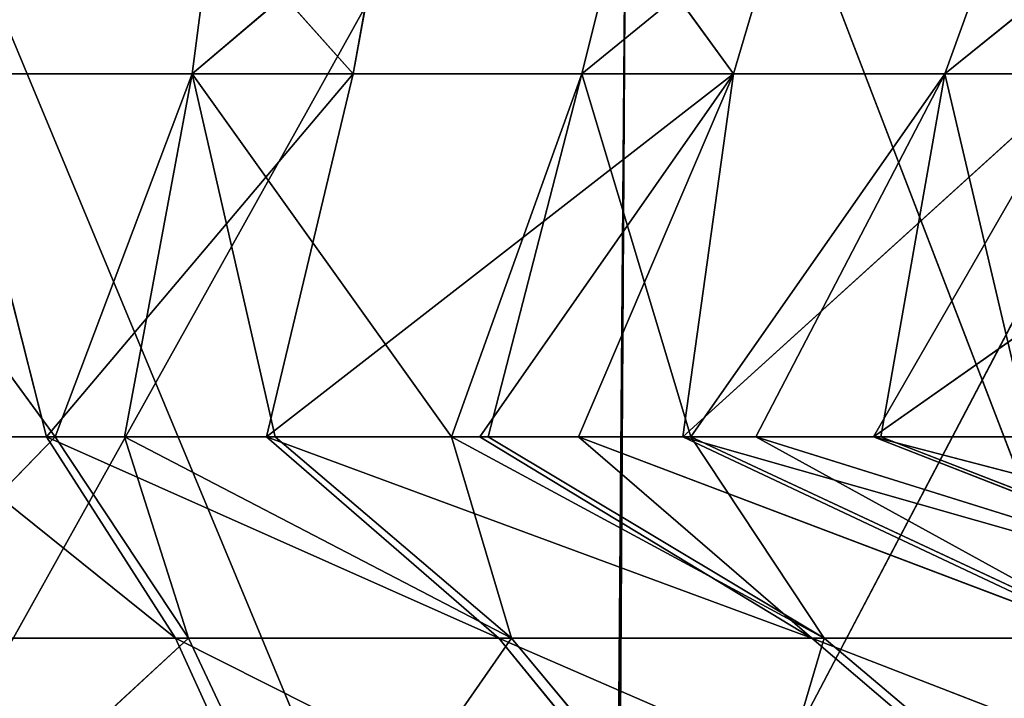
# Model space of a CAD drawing. Extents: x 382 to 531, y 0 to 277.
# Tile 367 of 656: x 457.47 to 460.36, y 64.78 to 66.78. Entities that reach past the tile are written whole.
import ezdxf

# ---------------------------------------------------------------- set-up
doc = ezdxf.new("R2010")
doc.units = 0
doc.header["$LTSCALE"] = 25.4
doc.layers.get('0').update_dxf_attribs({"color": 13, "linetype": 'CONTINUOUS'})

# ---------------------------------------------------------------- blocks, each defined once
blk = doc.blocks.new('NEWPORT-I-KINKIET-8157_STL')
at = {"color": 7}
for p, q in [((-39.0502, 90.0134, 214.5863), (-41.5382, 91.6467, 208.6046)), ((-39.0502, 90.0134, 214.5863), (-41.5382, 91.6467, 208.6046)), ((-39.0502, 90.0134, 214.5863), (-39.014, 91.3909, 208.6069)), ((-39.0502, 90.0134, 214.5863), (-39.014, 91.3909, 208.6069)), ((-36.7324, 89.3096, 214.5502), (-39.014, 91.3909, 208.6069)), ((-36.7324, 89.3096, 214.5502), (-39.014, 91.3909, 208.6069)), ((-36.6625, 67.4618, 208.8267), (-39.0502, 66.4082, 213.3738)), ((-36.6625, 67.4618, 208.8267), (-39.0502, 66.4082, 213.3738)), ((-41.5382, 66.1632, 213.3613), (-39.014, 66.7279, 208.8334)), ((-41.5382, 66.1632, 213.3613), (-39.014, 66.7279, 208.8334)), ((-39.014, 66.7279, 208.8334), (-39.0502, 66.4082, 213.3738)), ((-39.014, 66.7279, 208.8334), (-39.0502, 66.4082, 213.3738))]:
    blk.add_line(p, q, dxfattribs=at)
at = {"color": 250}
for p, q in [((-39.9756, -14.7275, 212.8961), (-40.3467, -17.2548, 212.0813)), ((-39.9756, -14.7275, 212.8961), (-40.3467, -17.2548, 212.0813)), ((-38.7281, -14.987, 212.8961), (-40.3467, -17.2548, 212.0813)), ((-38.7281, -14.987, 212.8961), (-40.3467, -17.2548, 212.0813)), ((-38.7281, -14.987, 212.8961), (-39.3955, -17.4526, 212.0813)), ((-38.7281, -14.987, 212.8961), (-39.3955, -17.4526, 212.0813)), ((-37.52, -15.3922, 212.8961), (-39.3955, -17.4526, 212.0813)), ((-37.52, -15.3922, 212.8961), (-39.3955, -17.4526, 212.0813)), ((-37.52, -15.3922, 212.8961), (-38.4743, -17.7616, 212.0813)), ((-37.52, -15.3922, 212.8961), (-38.4743, -17.7616, 212.0813)), ((-36.3683, -15.9375, 212.8961), (-38.4743, -17.7616, 212.0813)), ((-36.3683, -15.9375, 212.8961), (-38.4743, -17.7616, 212.0813)), ((-41.3147, -17.1708, 212.0813), (-40.3467, -17.2548, 212.0813)), ((-41.3147, -17.1708, 212.0813), (-40.3467, -17.2548, 212.0813)), ((-41.0846, -19.8108, 211.4886), (-40.3467, -17.2548, 212.0813)), ((-41.0846, -19.8108, 211.4886), (-40.3467, -17.2548, 212.0813)), ((-40.7266, -19.8419, 211.4886), (-40.3467, -17.2548, 212.0813)), ((-40.7266, -19.8419, 211.4886), (-40.3467, -17.2548, 212.0813)), ((-40.3467, -17.2548, 212.0813), (-39.3955, -17.4526, 212.0813)), ((-40.3467, -17.2548, 212.0813), (-39.3955, -17.4526, 212.0813)), ((-40.7266, -19.8419, 211.4886), (-39.3955, -17.4526, 212.0813)), ((-40.7266, -19.8419, 211.4886), (-39.3955, -17.4526, 212.0813)), ((-40.0787, -19.9767, 211.4886), (-39.3955, -17.4526, 212.0813)), ((-40.0787, -19.9767, 211.4886), (-39.3955, -17.4526, 212.0813)), ((-39.3955, -17.4526, 212.0813), (-38.4743, -17.7616, 212.0813)), ((-39.3955, -17.4526, 212.0813), (-38.4743, -17.7616, 212.0813)), ((-38.4743, -17.7616, 212.0813), (-40.0787, -19.9767, 211.4886)), ((-38.4743, -17.7616, 212.0813), (-40.0787, -19.9767, 211.4886)), ((-39.4513, -20.1871, 211.4886), (-38.4743, -17.7616, 212.0813)), ((-39.4513, -20.1871, 211.4886), (-38.4743, -17.7616, 212.0813)), ((-39.1607, -20.3247, 211.4886), (-38.4743, -17.7616, 212.0813)), ((-39.1607, -20.3247, 211.4886), (-38.4743, -17.7616, 212.0813)), ((-38.4743, -17.7616, 212.0813), (-37.5961, -18.1774, 212.0813)), ((-38.4743, -17.7616, 212.0813), (-37.5961, -18.1774, 212.0813)), ((-39.8234, -18.9472, 210.4202), (-40.9276, -17.8878, 209.1841)), ((-39.8234, -18.9472, 210.4202), (-40.9276, -17.8878, 209.1841)), ((-39.6017, -18.117, 209.1841), (-39.8234, -18.9472, 210.4202)), ((-39.6017, -18.117, 209.1841), (-39.8234, -18.9472, 210.4202)), ((-38.7044, -19.3565, 210.4202), (-39.6017, -18.117, 209.1841)), ((-38.7044, -19.3565, 210.4202), (-39.6017, -18.117, 209.1841)), ((-39.1607, -20.3247, 211.4886), (-37.5961, -18.1774, 212.0813)), ((-39.1607, -20.3247, 211.4886), (-37.5961, -18.1774, 212.0813)), ((-38.8531, -20.4703, 211.4886), (-37.5961, -18.1774, 212.0813)), ((-38.8531, -20.4703, 211.4886), (-37.5961, -18.1774, 212.0813)), ((-38.7044, -19.3565, 210.4202), (-38.338, -18.5794, 209.1841)), ((-38.7044, -19.3565, 210.4202), (-38.338, -18.5794, 209.1841)), ((-38.8531, -20.4703, 211.4886), (-36.7733, -18.6941, 212.0813)), ((-38.8531, -20.4703, 211.4886), (-36.7733, -18.6941, 212.0813)), ((-38.2926, -20.8223, 211.4886), (-36.7733, -18.6941, 212.0813)), ((-38.2926, -20.8223, 211.4886), (-36.7733, -18.6941, 212.0813)), ((-40.7266, -19.8419, 211.4886), (-40.9975, -18.7442, 210.4202)), ((-40.7266, -19.8419, 211.4886), (-40.9975, -18.7442, 210.4202)), ((-39.8234, -18.9472, 210.4202), (-40.9975, -18.7442, 210.4202)), ((-39.8234, -18.9472, 210.4202), (-40.9975, -18.7442, 210.4202)), ((-39.8234, -18.9472, 210.4202), (-40.7266, -19.8419, 211.4886)), ((-39.8234, -18.9472, 210.4202), (-40.7266, -19.8419, 211.4886)), ((-40.0787, -19.9767, 211.4886), (-39.8234, -18.9472, 210.4202)), ((-40.0787, -19.9767, 211.4886), (-39.8234, -18.9472, 210.4202)), ((-39.8234, -18.9472, 210.4202), (-38.7044, -19.3565, 210.4202)), ((-39.8234, -18.9472, 210.4202), (-38.7044, -19.3565, 210.4202)), ((-38.2926, -20.8223, 211.4886), (-36.0174, -19.3045, 212.0813)), ((-38.2926, -20.8223, 211.4886), (-36.0174, -19.3045, 212.0813)), ((-40.0787, -19.9767, 211.4886), (-38.7044, -19.3565, 210.4202)), ((-40.0787, -19.9767, 211.4886), (-38.7044, -19.3565, 210.4202)), ((-39.4513, -20.1871, 211.4886), (-38.7044, -19.3565, 210.4202)), ((-39.4513, -20.1871, 211.4886), (-38.7044, -19.3565, 210.4202)), ((-38.7044, -19.3565, 210.4202), (-39.1607, -20.3247, 211.4886)), ((-38.7044, -19.3565, 210.4202), (-39.1607, -20.3247, 211.4886)), ((-38.8531, -20.4703, 211.4886), (-38.7044, -19.3565, 210.4202)), ((-38.8531, -20.4703, 211.4886), (-38.7044, -19.3565, 210.4202)), ((-38.7044, -19.3565, 210.4202), (-37.6764, -19.9591, 210.4202)), ((-38.7044, -19.3565, 210.4202), (-37.6764, -19.9591, 210.4202)), ((-40.7266, -19.8419, 211.4886), (-41.0846, -19.8108, 211.4886)), ((-40.7266, -19.8419, 211.4886), (-41.0846, -19.8108, 211.4886)), ((-40.0787, -19.9767, 211.4886), (-40.7266, -19.8419, 211.4886)), ((-40.0787, -19.9767, 211.4886), (-40.7266, -19.8419, 211.4886)), ((-38.8531, -20.4703, 211.4886), (-37.6764, -19.9591, 210.4202)), ((-38.8531, -20.4703, 211.4886), (-37.6764, -19.9591, 210.4202)), ((-38.2926, -20.8223, 211.4886), (-37.6764, -19.9591, 210.4202)), ((-38.2926, -20.8223, 211.4886), (-37.6764, -19.9591, 210.4202)), ((-39.4513, -20.1871, 211.4886), (-40.0787, -19.9767, 211.4886)), ((-39.4513, -20.1871, 211.4886), (-40.0787, -19.9767, 211.4886)), ((-39.1607, -20.3247, 211.4886), (-39.4513, -20.1871, 211.4886)), ((-39.1607, -20.3247, 211.4886), (-39.4513, -20.1871, 211.4886)), ((-38.8531, -20.4703, 211.4886), (-39.1607, -20.3247, 211.4886)), ((-38.8531, -20.4703, 211.4886), (-39.1607, -20.3247, 211.4886)), ((-38.2926, -20.8223, 211.4886), (-38.8531, -20.4703, 211.4886)), ((-38.2926, -20.8223, 211.4886), (-38.8531, -20.4703, 211.4886)), ((-38.2926, -20.8223, 211.4886), (-36.7727, -20.7356, 210.4202)), ((-38.2926, -20.8223, 211.4886), (-36.7727, -20.7356, 210.4202)), ((-37.7777, -21.238, 211.4886), (-38.2926, -20.8223, 211.4886)), ((-37.7777, -21.238, 211.4886), (-38.2926, -20.8223, 211.4886)), ((-38.271, -29.8989, 211.4886), (-37.8313, -29.5404, 211.4886)), ((-38.271, -29.8989, 211.4886), (-37.8313, -29.5404, 211.4886)), ((-37.8313, -29.5404, 211.4886), (-38.082, -31.0453, 210.4202)), ((-37.8313, -29.5404, 211.4886), (-38.082, -31.0453, 210.4202)), ((-38.6382, -30.132, 211.4886), (-38.271, -29.8989, 211.4886)), ((-38.6382, -30.132, 211.4886), (-38.271, -29.8989, 211.4886)), ((-38.271, -29.8989, 211.4886), (-36.7415, -32.0198, 212.0813)), ((-38.271, -29.8989, 211.4886), (-36.7415, -32.0198, 212.0813)), ((-38.271, -29.8989, 211.4886), (-38.082, -31.0453, 210.4202)), ((-38.271, -29.8989, 211.4886), (-38.082, -31.0453, 210.4202)), ((-38.8297, -30.2535, 211.4886), (-38.6382, -30.132, 211.4886)), ((-38.8297, -30.2535, 211.4886), (-38.6382, -30.132, 211.4886)), ((-38.6382, -30.132, 211.4886), (-37.5618, -32.5404, 212.0813)), ((-38.6382, -30.132, 211.4886), (-37.5618, -32.5404, 212.0813)), ((-38.6382, -30.132, 211.4886), (-36.7415, -32.0198, 212.0813)), ((-38.6382, -30.132, 211.4886), (-36.7415, -32.0198, 212.0813)), ((-38.082, -31.0453, 210.4202), (-38.6382, -30.132, 211.4886)), ((-38.082, -31.0453, 210.4202), (-38.6382, -30.132, 211.4886)), ((-39.4265, -30.5396, 211.4886), (-38.8297, -30.2535, 211.4886)), ((-39.4265, -30.5396, 211.4886), (-38.8297, -30.2535, 211.4886)), ((-39.1512, -31.5712, 210.4202), (-38.8297, -30.2535, 211.4886)), ((-39.1512, -31.5712, 210.4202), (-38.8297, -30.2535, 211.4886)), ((-38.8297, -30.2535, 211.4886), (-38.438, -32.9604, 212.0813)), ((-38.8297, -30.2535, 211.4886), (-38.438, -32.9604, 212.0813)), ((-38.8297, -30.2535, 211.4886), (-37.5618, -32.5404, 212.0813)), ((-38.8297, -30.2535, 211.4886), (-37.5618, -32.5404, 212.0813)), ((-38.8297, -30.2535, 211.4886), (-38.082, -31.0453, 210.4202)), ((-38.8297, -30.2535, 211.4886), (-38.082, -31.0453, 210.4202)), ((-37.1239, -30.3369, 210.4202), (-38.082, -31.0453, 210.4202)), ((-37.1239, -30.3369, 210.4202), (-38.082, -31.0453, 210.4202)), ((-39.5339, -30.5761, 211.4886), (-39.4265, -30.5396, 211.4886)), ((-39.5339, -30.5761, 211.4886), (-39.4265, -30.5396, 211.4886)), ((-39.4265, -30.5396, 211.4886), (-38.438, -32.9604, 212.0813)), ((-39.4265, -30.5396, 211.4886), (-38.438, -32.9604, 212.0813)), ((-39.4265, -30.5396, 211.4886), (-39.1512, -31.5712, 210.4202)), ((-39.4265, -30.5396, 211.4886), (-39.1512, -31.5712, 210.4202)), ((-39.5339, -30.5761, 211.4886), (-40.2971, -31.8977, 210.4202)), ((-39.5339, -30.5761, 211.4886), (-40.2971, -31.8977, 210.4202)), ((-40.053, -30.753, 211.4886), (-39.5339, -30.5761, 211.4886)), ((-40.053, -30.753, 211.4886), (-39.5339, -30.5761, 211.4886)), ((-39.5339, -30.5761, 211.4886), (-39.3577, -33.2738, 212.0813)), ((-39.5339, -30.5761, 211.4886), (-39.3577, -33.2738, 212.0813)), ((-39.5339, -30.5761, 211.4886), (-38.438, -32.9604, 212.0813)), ((-39.5339, -30.5761, 211.4886), (-38.438, -32.9604, 212.0813)), ((-39.5339, -30.5761, 211.4886), (-39.1512, -31.5712, 210.4202)), ((-39.5339, -30.5761, 211.4886), (-39.1512, -31.5712, 210.4202)), ((-40.4969, -30.8476, 211.4886), (-40.053, -30.753, 211.4886)), ((-40.4969, -30.8476, 211.4886), (-40.053, -30.753, 211.4886)), ((-40.053, -30.753, 211.4886), (-40.2971, -31.8977, 210.4202)), ((-40.053, -30.753, 211.4886), (-40.2971, -31.8977, 210.4202)), ((-40.053, -30.753, 211.4886), (-39.3577, -33.2738, 212.0813)), ((-40.053, -30.753, 211.4886), (-39.3577, -33.2738, 212.0813)), ((-40.7003, -30.8909, 211.4886), (-40.4969, -30.8476, 211.4886)), ((-40.7003, -30.8909, 211.4886), (-40.4969, -30.8476, 211.4886)), ((-40.4969, -30.8476, 211.4886), (-40.308, -33.4762, 212.0813)), ((-40.4969, -30.8476, 211.4886), (-40.308, -33.4762, 212.0813)), ((-40.4969, -30.8476, 211.4886), (-39.3577, -33.2738, 212.0813)), ((-40.4969, -30.8476, 211.4886), (-39.3577, -33.2738, 212.0813)), ((-40.2971, -31.8977, 210.4202), (-40.4969, -30.8476, 211.4886)), ((-40.2971, -31.8977, 210.4202), (-40.4969, -30.8476, 211.4886)), ((-41.4829, -32.0144, 210.4202), (-40.7003, -30.8909, 211.4886)), ((-41.4829, -32.0144, 210.4202), (-40.7003, -30.8909, 211.4886)), ((-41.3593, -30.9512, 211.4886), (-40.7003, -30.8909, 211.4886)), ((-41.3593, -30.9512, 211.4886), (-40.7003, -30.8909, 211.4886)), ((-40.7003, -30.8909, 211.4886), (-41.2756, -33.5648, 212.0813)), ((-40.7003, -30.8909, 211.4886), (-41.2756, -33.5648, 212.0813)), ((-40.7003, -30.8909, 211.4886), (-40.308, -33.4762, 212.0813)), ((-40.7003, -30.8909, 211.4886), (-40.308, -33.4762, 212.0813)), ((-40.7003, -30.8909, 211.4886), (-40.2971, -31.8977, 210.4202)), ((-40.7003, -30.8909, 211.4886), (-40.2971, -31.8977, 210.4202)), ((-38.082, -31.0453, 210.4202), (-36.5532, -30.9792, 209.1841)), ((-38.082, -31.0453, 210.4202), (-36.5532, -30.9792, 209.1841)), ((-39.1512, -31.5712, 210.4202), (-38.082, -31.0453, 210.4202)), ((-39.1512, -31.5712, 210.4202), (-38.082, -31.0453, 210.4202)), ((-38.082, -31.0453, 210.4202), (-37.6352, -31.7792, 209.1841)), ((-38.082, -31.0453, 210.4202), (-37.6352, -31.7792, 209.1841)), ((-39.1512, -31.5712, 210.4202), (-40.2971, -31.8977, 210.4202)), ((-39.1512, -31.5712, 210.4202), (-40.2971, -31.8977, 210.4202)), ((-38.8426, -32.373, 209.1841), (-39.1512, -31.5712, 210.4202)), ((-39.1512, -31.5712, 210.4202), (-37.6352, -31.7792, 209.1841)), ((-39.1512, -31.5712, 210.4202), (-37.6352, -31.7792, 209.1841)), ((-38.8426, -32.373, 209.1841), (-39.1512, -31.5712, 210.4202)), ((-41.4829, -32.0144, 210.4202), (-40.2971, -31.8977, 210.4202)), ((-41.4829, -32.0144, 210.4202), (-40.2971, -31.8977, 210.4202)), ((-40.2971, -31.8977, 210.4202), (-38.8426, -32.373, 209.1841)), ((-40.2971, -31.8977, 210.4202), (-38.8426, -32.373, 209.1841)), ((-40.2971, -31.8977, 210.4202), (-40.1367, -32.7418, 209.1841)), ((-40.2971, -31.8977, 210.4202), (-40.1367, -32.7418, 209.1841)), ((-37.5618, -32.5404, 212.0813), (-38.438, -32.9604, 212.0813)), ((-37.5618, -32.5404, 212.0813), (-38.438, -32.9604, 212.0813)), ((-38.438, -32.9604, 212.0813), (-39.3577, -33.2738, 212.0813)), ((-38.438, -32.9604, 212.0813), (-39.3577, -33.2738, 212.0813)), ((-38.6785, -35.7362, 212.8961), (-38.438, -32.9604, 212.0813)), ((-38.6785, -35.7362, 212.8961), (-38.438, -32.9604, 212.0813)), ((-37.4724, -35.3252, 212.8961), (-38.438, -32.9604, 212.0813)), ((-37.4724, -35.3252, 212.8961), (-38.438, -32.9604, 212.0813)), ((-39.3577, -33.2738, 212.0813), (-40.308, -33.4762, 212.0813)), ((-39.3577, -33.2738, 212.0813), (-40.308, -33.4762, 212.0813)), ((-39.9248, -36.0016, 212.8961), (-39.3577, -33.2738, 212.0813)), ((-39.9248, -36.0016, 212.8961), (-39.3577, -33.2738, 212.0813)), ((-38.6785, -35.7362, 212.8961), (-39.3577, -33.2738, 212.0813)), ((-38.6785, -35.7362, 212.8961), (-39.3577, -33.2738, 212.0813)), ((-40.308, -33.4762, 212.0813), (-41.2756, -33.5648, 212.0813)), ((-40.308, -33.4762, 212.0813), (-41.2756, -33.5648, 212.0813)), ((-41.1938, -36.1178, 212.8961), (-40.308, -33.4762, 212.0813)), ((-41.1938, -36.1178, 212.8961), (-40.308, -33.4762, 212.0813)), ((-39.9248, -36.0016, 212.8961), (-40.308, -33.4762, 212.0813)), ((-39.9248, -36.0016, 212.8961), (-40.308, -33.4762, 212.0813))]:
    blk.add_line(p, q, dxfattribs=at)
at = {"color": 7}
mesh = blk.add_polyface(dxfattribs=at)
corners = [(-41.5382, 90.259, 214.599), (-39.0502, 90.0134, 214.5863), (-41.5382, 91.6467, 208.6046)]
mesh.append_faces([[corners[k] for k in face] for face in [(0, 1, 2)]], dxfattribs={"color": 7})
mesh = blk.add_polyface(dxfattribs=at)
corners = [(-39.0502, 90.0134, 214.5863), (-39.014, 91.3909, 208.6069), (-41.5382, 91.6467, 208.6046)]
mesh.append_faces([[corners[k] for k in face] for face in [(0, 1, 2)]], dxfattribs={"color": 7})
mesh = blk.add_polyface(dxfattribs=at)
corners = [(-39.0502, 90.0134, 214.5863), (-36.7324, 89.3096, 214.5502), (-39.014, 91.3909, 208.6069)]
mesh.append_faces([[corners[k] for k in face] for face in [(0, 1, 2)]], dxfattribs={"color": 7})
mesh = blk.add_polyface(dxfattribs=at)
corners = [(-36.7324, 89.3096, 214.5502), (-36.6625, 90.6572, 208.6137), (-39.014, 91.3909, 208.6069)]
mesh.append_faces([[corners[k] for k in face] for face in [(0, 1, 2)]], dxfattribs={"color": 7})
mesh = blk.add_polyface(dxfattribs=at)
corners = [(-39.0502, 66.4082, 213.3738), (-39.014, 66.7279, 208.8334), (-36.6625, 67.4618, 208.8267)]
mesh.append_faces([[corners[k] for k in face] for face in [(0, 1, 2)]], dxfattribs={"color": 7})
mesh = blk.add_polyface(dxfattribs=at)
corners = [(-36.7324, 67.1109, 213.4099), (-39.0502, 66.4082, 213.3738), (-36.6625, 67.4618, 208.8267)]
mesh.append_faces([[corners[k] for k in face] for face in [(0, 1, 2)]], dxfattribs={"color": 7})
mesh = blk.add_polyface(dxfattribs=at)
corners = [(-39.0502, 66.4082, 213.3738), (-41.5382, 66.1632, 213.3613), (-39.014, 66.7279, 208.8334)]
mesh.append_faces([[corners[k] for k in face] for face in [(0, 1, 2)]], dxfattribs={"color": 7})
mesh = blk.add_polyface(dxfattribs=at)
corners = [(-41.5382, 66.1632, 213.3613), (-41.5382, 66.472, 208.8358), (-39.014, 66.7279, 208.8334)]
mesh.append_faces([[corners[k] for k in face] for face in [(0, 1, 2)]], dxfattribs={"color": 7})
at = {"color": 250}
mesh = blk.add_polyface(dxfattribs=at)
corners = [(-39.9756, -14.7275, 212.8961), (-41.3147, -17.1708, 212.0813), (-41.2451, -14.6174, 212.8961)]
mesh.append_faces([[corners[k] for k in face] for face in [(0, 1, 2)]], dxfattribs={"color": 250})
mesh = blk.add_polyface(dxfattribs=at)
corners = [(-39.9756, -14.7275, 212.8961), (-40.3467, -17.2548, 212.0813), (-41.3147, -17.1708, 212.0813)]
mesh.append_faces([[corners[k] for k in face] for face in [(0, 1, 2)]], dxfattribs={"color": 250})
mesh = blk.add_polyface(dxfattribs=at)
corners = [(-38.7281, -14.987, 212.8961), (-40.3467, -17.2548, 212.0813), (-39.9756, -14.7275, 212.8961)]
mesh.append_faces([[corners[k] for k in face] for face in [(0, 1, 2)]], dxfattribs={"color": 250})
mesh = blk.add_polyface(dxfattribs=at)
corners = [(-38.7281, -14.987, 212.8961), (-39.3955, -17.4526, 212.0813), (-40.3467, -17.2548, 212.0813)]
mesh.append_faces([[corners[k] for k in face] for face in [(0, 1, 2)]], dxfattribs={"color": 250})
mesh = blk.add_polyface(dxfattribs=at)
corners = [(-37.52, -15.3922, 212.8961), (-39.3955, -17.4526, 212.0813), (-38.7281, -14.987, 212.8961)]
mesh.append_faces([[corners[k] for k in face] for face in [(0, 1, 2)]], dxfattribs={"color": 250})
mesh = blk.add_polyface(dxfattribs=at)
corners = [(-37.52, -15.3922, 212.8961), (-38.4743, -17.7616, 212.0813), (-39.3955, -17.4526, 212.0813)]
mesh.append_faces([[corners[k] for k in face] for face in [(0, 1, 2)]], dxfattribs={"color": 250})
mesh = blk.add_polyface(dxfattribs=at)
corners = [(-36.3683, -15.9375, 212.8961), (-38.4743, -17.7616, 212.0813), (-37.52, -15.3922, 212.8961)]
mesh.append_faces([[corners[k] for k in face] for face in [(0, 1, 2)]], dxfattribs={"color": 250})
mesh = blk.add_polyface(dxfattribs=at)
corners = [(-36.3683, -15.9375, 212.8961), (-37.5961, -18.1774, 212.0813), (-38.4743, -17.7616, 212.0813)]
mesh.append_faces([[corners[k] for k in face] for face in [(0, 1, 2)]], dxfattribs={"color": 250})
mesh = blk.add_polyface(dxfattribs=at)
corners = [(-40.3467, -17.2548, 212.0813), (-41.0846, -19.8108, 211.4886), (-41.3147, -17.1708, 212.0813)]
mesh.append_faces([[corners[k] for k in face] for face in [(0, 1, 2)]], dxfattribs={"color": 250})
mesh = blk.add_polyface(dxfattribs=at)
corners = [(-40.3467, -17.2548, 212.0813), (-40.7266, -19.8419, 211.4886), (-41.0846, -19.8108, 211.4886)]
mesh.append_faces([[corners[k] for k in face] for face in [(0, 1, 2)]], dxfattribs={"color": 250})
mesh = blk.add_polyface(dxfattribs=at)
corners = [(-39.3955, -17.4526, 212.0813), (-40.7266, -19.8419, 211.4886), (-40.3467, -17.2548, 212.0813)]
mesh.append_faces([[corners[k] for k in face] for face in [(0, 1, 2)]], dxfattribs={"color": 250})
mesh = blk.add_polyface(dxfattribs=at)
corners = [(-39.3955, -17.4526, 212.0813), (-40.0787, -19.9767, 211.4886), (-40.7266, -19.8419, 211.4886)]
mesh.append_faces([[corners[k] for k in face] for face in [(0, 1, 2)]], dxfattribs={"color": 250})
mesh = blk.add_polyface(dxfattribs=at)
corners = [(-38.4743, -17.7616, 212.0813), (-40.0787, -19.9767, 211.4886), (-39.3955, -17.4526, 212.0813)]
mesh.append_faces([[corners[k] for k in face] for face in [(0, 1, 2)]], dxfattribs={"color": 250})
mesh = blk.add_polyface(dxfattribs=at)
corners = [(-38.4743, -17.7616, 212.0813), (-39.4513, -20.1871, 211.4886), (-40.0787, -19.9767, 211.4886)]
mesh.append_faces([[corners[k] for k in face] for face in [(0, 1, 2)]], dxfattribs={"color": 250})
mesh = blk.add_polyface(dxfattribs=at)
corners = [(-38.4743, -17.7616, 212.0813), (-39.1607, -20.3247, 211.4886), (-39.4513, -20.1871, 211.4886)]
mesh.append_faces([[corners[k] for k in face] for face in [(0, 1, 2)]], dxfattribs={"color": 250})
mesh = blk.add_polyface(dxfattribs=at)
corners = [(-37.5961, -18.1774, 212.0813), (-39.1607, -20.3247, 211.4886), (-38.4743, -17.7616, 212.0813)]
mesh.append_faces([[corners[k] for k in face] for face in [(0, 1, 2)]], dxfattribs={"color": 250})
mesh = blk.add_polyface(dxfattribs=at)
corners = [(-39.8234, -18.9472, 210.4202), (-40.9276, -17.8878, 209.1841), (-40.9975, -18.7442, 210.4202)]
mesh.append_faces([[corners[k] for k in face] for face in [(0, 1, 2)]], dxfattribs={"color": 250})
mesh = blk.add_polyface(dxfattribs=at)
corners = [(-39.8234, -18.9472, 210.4202), (-39.6017, -18.117, 209.1841), (-40.9276, -17.8878, 209.1841)]
mesh.append_faces([[corners[k] for k in face] for face in [(0, 1, 2)]], dxfattribs={"color": 250})
mesh = blk.add_polyface(dxfattribs=at)
corners = [(-38.7044, -19.3565, 210.4202), (-39.6017, -18.117, 209.1841), (-39.8234, -18.9472, 210.4202)]
mesh.append_faces([[corners[k] for k in face] for face in [(0, 1, 2)]], dxfattribs={"color": 250})
mesh = blk.add_polyface(dxfattribs=at)
corners = [(-38.7044, -19.3565, 210.4202), (-38.338, -18.5794, 209.1841), (-39.6017, -18.117, 209.1841)]
mesh.append_faces([[corners[k] for k in face] for face in [(0, 1, 2)]], dxfattribs={"color": 250})
mesh = blk.add_polyface(dxfattribs=at)
corners = [(-37.5961, -18.1774, 212.0813), (-38.8531, -20.4703, 211.4886), (-39.1607, -20.3247, 211.4886)]
mesh.append_faces([[corners[k] for k in face] for face in [(0, 1, 2)]], dxfattribs={"color": 250})
mesh = blk.add_polyface(dxfattribs=at)
corners = [(-36.7733, -18.6941, 212.0813), (-38.8531, -20.4703, 211.4886), (-37.5961, -18.1774, 212.0813)]
mesh.append_faces([[corners[k] for k in face] for face in [(0, 1, 2)]], dxfattribs={"color": 250})
mesh = blk.add_polyface(dxfattribs=at)
corners = [(-37.6764, -19.9591, 210.4202), (-38.338, -18.5794, 209.1841), (-38.7044, -19.3565, 210.4202)]
mesh.append_faces([[corners[k] for k in face] for face in [(0, 1, 2)]], dxfattribs={"color": 250})
mesh = blk.add_polyface(dxfattribs=at)
corners = [(-37.6764, -19.9591, 210.4202), (-37.1772, -19.2599, 209.1841), (-38.338, -18.5794, 209.1841)]
mesh.append_faces([[corners[k] for k in face] for face in [(0, 1, 2)]], dxfattribs={"color": 250})
mesh = blk.add_polyface(dxfattribs=at)
corners = [(-36.7733, -18.6941, 212.0813), (-38.2926, -20.8223, 211.4886), (-38.8531, -20.4703, 211.4886)]
mesh.append_faces([[corners[k] for k in face] for face in [(0, 1, 2)]], dxfattribs={"color": 250})
mesh = blk.add_polyface(dxfattribs=at)
corners = [(-36.0174, -19.3045, 212.0813), (-38.2926, -20.8223, 211.4886), (-36.7733, -18.6941, 212.0813)]
mesh.append_faces([[corners[k] for k in face] for face in [(0, 1, 2)]], dxfattribs={"color": 250})
mesh = blk.add_polyface(dxfattribs=at)
corners = [(-40.7266, -19.8419, 211.4886), (-40.9975, -18.7442, 210.4202), (-41.0846, -19.8108, 211.4886)]
mesh.append_faces([[corners[k] for k in face] for face in [(0, 1, 2)]], dxfattribs={"color": 250})
mesh = blk.add_polyface(dxfattribs=at)
corners = [(-40.7266, -19.8419, 211.4886), (-39.8234, -18.9472, 210.4202), (-40.9975, -18.7442, 210.4202)]
mesh.append_faces([[corners[k] for k in face] for face in [(0, 1, 2)]], dxfattribs={"color": 250})
mesh = blk.add_polyface(dxfattribs=at)
corners = [(-39.8234, -18.9472, 210.4202), (-40.7266, -19.8419, 211.4886), (-40.0787, -19.9767, 211.4886)]
mesh.append_faces([[corners[k] for k in face] for face in [(0, 1, 2)]], dxfattribs={"color": 250})
mesh = blk.add_polyface(dxfattribs=at)
corners = [(-38.7044, -19.3565, 210.4202), (-39.8234, -18.9472, 210.4202), (-40.0787, -19.9767, 211.4886)]
mesh.append_faces([[corners[k] for k in face] for face in [(0, 1, 2)]], dxfattribs={"color": 250})
mesh = blk.add_polyface(dxfattribs=at)
corners = [(-36.0174, -19.3045, 212.0813), (-37.7777, -21.238, 211.4886), (-38.2926, -20.8223, 211.4886)]
mesh.append_faces([[corners[k] for k in face] for face in [(0, 1, 2)]], dxfattribs={"color": 250})
mesh = blk.add_polyface(dxfattribs=at)
corners = [(-38.7044, -19.3565, 210.4202), (-40.0787, -19.9767, 211.4886), (-39.4513, -20.1871, 211.4886)]
mesh.append_faces([[corners[k] for k in face] for face in [(0, 1, 2)]], dxfattribs={"color": 250})
mesh = blk.add_polyface(dxfattribs=at)
corners = [(-38.7044, -19.3565, 210.4202), (-39.4513, -20.1871, 211.4886), (-39.1607, -20.3247, 211.4886)]
mesh.append_faces([[corners[k] for k in face] for face in [(0, 1, 2)]], dxfattribs={"color": 250})
mesh = blk.add_polyface(dxfattribs=at)
corners = [(-38.7044, -19.3565, 210.4202), (-39.1607, -20.3247, 211.4886), (-38.8531, -20.4703, 211.4886)]
mesh.append_faces([[corners[k] for k in face] for face in [(0, 1, 2)]], dxfattribs={"color": 250})
mesh = blk.add_polyface(dxfattribs=at)
corners = [(-37.6764, -19.9591, 210.4202), (-38.7044, -19.3565, 210.4202), (-38.8531, -20.4703, 211.4886)]
mesh.append_faces([[corners[k] for k in face] for face in [(0, 1, 2)]], dxfattribs={"color": 250})
mesh = blk.add_polyface(dxfattribs=at)
corners = [(-37.6764, -19.9591, 210.4202), (-38.8531, -20.4703, 211.4886), (-38.2926, -20.8223, 211.4886)]
mesh.append_faces([[corners[k] for k in face] for face in [(0, 1, 2)]], dxfattribs={"color": 250})
mesh = blk.add_polyface(dxfattribs=at)
corners = [(-36.7727, -20.7356, 210.4202), (-37.6764, -19.9591, 210.4202), (-38.2926, -20.8223, 211.4886)]
mesh.append_faces([[corners[k] for k in face] for face in [(0, 1, 2)]], dxfattribs={"color": 250})
mesh = blk.add_polyface(dxfattribs=at)
corners = [(-36.7727, -20.7356, 210.4202), (-38.2926, -20.8223, 211.4886), (-37.7777, -21.238, 211.4886)]
mesh.append_faces([[corners[k] for k in face] for face in [(0, 1, 2)]], dxfattribs={"color": 250})
mesh = blk.add_polyface(dxfattribs=at)
corners = [(-36.7415, -32.0198, 212.0813), (-38.271, -29.8989, 211.4886), (-37.8313, -29.5404, 211.4886)]
mesh.append_faces([[corners[k] for k in face] for face in [(0, 1, 2)]], dxfattribs={"color": 250})
mesh = blk.add_polyface(dxfattribs=at)
corners = [(-37.8313, -29.5404, 211.4886), (-38.271, -29.8989, 211.4886), (-38.082, -31.0453, 210.4202)]
mesh.append_faces([[corners[k] for k in face] for face in [(0, 1, 2)]], dxfattribs={"color": 250})
mesh = blk.add_polyface(dxfattribs=at)
corners = [(-37.1239, -30.3369, 210.4202), (-37.8313, -29.5404, 211.4886), (-38.082, -31.0453, 210.4202)]
mesh.append_faces([[corners[k] for k in face] for face in [(0, 1, 2)]], dxfattribs={"color": 250})
mesh = blk.add_polyface(dxfattribs=at)
corners = [(-36.7415, -32.0198, 212.0813), (-38.6382, -30.132, 211.4886), (-38.271, -29.8989, 211.4886)]
mesh.append_faces([[corners[k] for k in face] for face in [(0, 1, 2)]], dxfattribs={"color": 250})
mesh = blk.add_polyface(dxfattribs=at)
corners = [(-38.082, -31.0453, 210.4202), (-38.271, -29.8989, 211.4886), (-38.6382, -30.132, 211.4886)]
mesh.append_faces([[corners[k] for k in face] for face in [(0, 1, 2)]], dxfattribs={"color": 250})
mesh = blk.add_polyface(dxfattribs=at)
corners = [(-37.5618, -32.5404, 212.0813), (-38.8297, -30.2535, 211.4886), (-38.6382, -30.132, 211.4886)]
mesh.append_faces([[corners[k] for k in face] for face in [(0, 1, 2)]], dxfattribs={"color": 250})
mesh = blk.add_polyface(dxfattribs=at)
corners = [(-38.082, -31.0453, 210.4202), (-38.6382, -30.132, 211.4886), (-38.8297, -30.2535, 211.4886)]
mesh.append_faces([[corners[k] for k in face] for face in [(0, 1, 2)]], dxfattribs={"color": 250})
mesh = blk.add_polyface(dxfattribs=at)
corners = [(-36.7415, -32.0198, 212.0813), (-37.5618, -32.5404, 212.0813), (-38.6382, -30.132, 211.4886)]
mesh.append_faces([[corners[k] for k in face] for face in [(0, 1, 2)]], dxfattribs={"color": 250})
mesh = blk.add_polyface(dxfattribs=at)
corners = [(-38.438, -32.9604, 212.0813), (-39.4265, -30.5396, 211.4886), (-38.8297, -30.2535, 211.4886)]
mesh.append_faces([[corners[k] for k in face] for face in [(0, 1, 2)]], dxfattribs={"color": 250})
mesh = blk.add_polyface(dxfattribs=at)
corners = [(-38.8297, -30.2535, 211.4886), (-39.4265, -30.5396, 211.4886), (-39.1512, -31.5712, 210.4202)]
mesh.append_faces([[corners[k] for k in face] for face in [(0, 1, 2)]], dxfattribs={"color": 250})
mesh = blk.add_polyface(dxfattribs=at)
corners = [(-38.082, -31.0453, 210.4202), (-38.8297, -30.2535, 211.4886), (-39.1512, -31.5712, 210.4202)]
mesh.append_faces([[corners[k] for k in face] for face in [(0, 1, 2)]], dxfattribs={"color": 250})
mesh = blk.add_polyface(dxfattribs=at)
corners = [(-37.5618, -32.5404, 212.0813), (-38.438, -32.9604, 212.0813), (-38.8297, -30.2535, 211.4886)]
mesh.append_faces([[corners[k] for k in face] for face in [(0, 1, 2)]], dxfattribs={"color": 250})
mesh = blk.add_polyface(dxfattribs=at)
corners = [(-38.082, -31.0453, 210.4202), (-36.5532, -30.9792, 209.1841), (-37.1239, -30.3369, 210.4202)]
mesh.append_faces([[corners[k] for k in face] for face in [(0, 1, 2)]], dxfattribs={"color": 250})
mesh = blk.add_polyface(dxfattribs=at)
corners = [(-38.438, -32.9604, 212.0813), (-39.5339, -30.5761, 211.4886), (-39.4265, -30.5396, 211.4886)]
mesh.append_faces([[corners[k] for k in face] for face in [(0, 1, 2)]], dxfattribs={"color": 250})
mesh = blk.add_polyface(dxfattribs=at)
corners = [(-39.1512, -31.5712, 210.4202), (-39.4265, -30.5396, 211.4886), (-39.5339, -30.5761, 211.4886)]
mesh.append_faces([[corners[k] for k in face] for face in [(0, 1, 2)]], dxfattribs={"color": 250})
mesh = blk.add_polyface(dxfattribs=at)
corners = [(-39.1512, -31.5712, 210.4202), (-39.5339, -30.5761, 211.4886), (-40.2971, -31.8977, 210.4202)]
mesh.append_faces([[corners[k] for k in face] for face in [(0, 1, 2)]], dxfattribs={"color": 250})
mesh = blk.add_polyface(dxfattribs=at)
corners = [(-40.053, -30.753, 211.4886), (-40.2971, -31.8977, 210.4202), (-39.5339, -30.5761, 211.4886)]
mesh.append_faces([[corners[k] for k in face] for face in [(0, 1, 2)]], dxfattribs={"color": 250})
mesh = blk.add_polyface(dxfattribs=at)
corners = [(-39.3577, -33.2738, 212.0813), (-40.053, -30.753, 211.4886), (-39.5339, -30.5761, 211.4886)]
mesh.append_faces([[corners[k] for k in face] for face in [(0, 1, 2)]], dxfattribs={"color": 250})
mesh = blk.add_polyface(dxfattribs=at)
corners = [(-38.438, -32.9604, 212.0813), (-39.3577, -33.2738, 212.0813), (-39.5339, -30.5761, 211.4886)]
mesh.append_faces([[corners[k] for k in face] for face in [(0, 1, 2)]], dxfattribs={"color": 250})
mesh = blk.add_polyface(dxfattribs=at)
corners = [(-39.3577, -33.2738, 212.0813), (-40.4969, -30.8476, 211.4886), (-40.053, -30.753, 211.4886)]
mesh.append_faces([[corners[k] for k in face] for face in [(0, 1, 2)]], dxfattribs={"color": 250})
mesh = blk.add_polyface(dxfattribs=at)
corners = [(-40.053, -30.753, 211.4886), (-40.4969, -30.8476, 211.4886), (-40.2971, -31.8977, 210.4202)]
mesh.append_faces([[corners[k] for k in face] for face in [(0, 1, 2)]], dxfattribs={"color": 250})
mesh = blk.add_polyface(dxfattribs=at)
corners = [(-40.308, -33.4762, 212.0813), (-40.7003, -30.8909, 211.4886), (-40.4969, -30.8476, 211.4886)]
mesh.append_faces([[corners[k] for k in face] for face in [(0, 1, 2)]], dxfattribs={"color": 250})
mesh = blk.add_polyface(dxfattribs=at)
corners = [(-40.2971, -31.8977, 210.4202), (-40.4969, -30.8476, 211.4886), (-40.7003, -30.8909, 211.4886)]
mesh.append_faces([[corners[k] for k in face] for face in [(0, 1, 2)]], dxfattribs={"color": 250})
mesh = blk.add_polyface(dxfattribs=at)
corners = [(-39.3577, -33.2738, 212.0813), (-40.308, -33.4762, 212.0813), (-40.4969, -30.8476, 211.4886)]
mesh.append_faces([[corners[k] for k in face] for face in [(0, 1, 2)]], dxfattribs={"color": 250})
mesh = blk.add_polyface(dxfattribs=at)
corners = [(-41.3593, -30.9512, 211.4886), (-41.4829, -32.0144, 210.4202), (-40.7003, -30.8909, 211.4886)]
mesh.append_faces([[corners[k] for k in face] for face in [(0, 1, 2)]], dxfattribs={"color": 250})
mesh = blk.add_polyface(dxfattribs=at)
corners = [(-40.7003, -30.8909, 211.4886), (-41.4829, -32.0144, 210.4202), (-40.2971, -31.8977, 210.4202)]
mesh.append_faces([[corners[k] for k in face] for face in [(0, 1, 2)]], dxfattribs={"color": 250})
mesh = blk.add_polyface(dxfattribs=at)
corners = [(-40.7003, -30.8909, 211.4886), (-41.2756, -33.5648, 212.0813), (-41.3593, -30.9512, 211.4886)]
mesh.append_faces([[corners[k] for k in face] for face in [(0, 1, 2)]], dxfattribs={"color": 250})
mesh = blk.add_polyface(dxfattribs=at)
corners = [(-40.308, -33.4762, 212.0813), (-41.2756, -33.5648, 212.0813), (-40.7003, -30.8909, 211.4886)]
mesh.append_faces([[corners[k] for k in face] for face in [(0, 1, 2)]], dxfattribs={"color": 250})
mesh = blk.add_polyface(dxfattribs=at)
corners = [(-38.082, -31.0453, 210.4202), (-37.6352, -31.7792, 209.1841), (-36.5532, -30.9792, 209.1841)]
mesh.append_faces([[corners[k] for k in face] for face in [(0, 1, 2)]], dxfattribs={"color": 250})
mesh = blk.add_polyface(dxfattribs=at)
corners = [(-39.1512, -31.5712, 210.4202), (-37.6352, -31.7792, 209.1841), (-38.082, -31.0453, 210.4202)]
mesh.append_faces([[corners[k] for k in face] for face in [(0, 1, 2)]], dxfattribs={"color": 250})
mesh = blk.add_polyface(dxfattribs=at)
corners = [(-40.2971, -31.8977, 210.4202), (-38.8426, -32.373, 209.1841), (-39.1512, -31.5712, 210.4202)]
mesh.append_faces([[corners[k] for k in face] for face in [(0, 1, 2)]], dxfattribs={"color": 250})
mesh = blk.add_polyface(dxfattribs=at)
corners = [(-39.1512, -31.5712, 210.4202), (-38.8426, -32.373, 209.1841), (-37.6352, -31.7792, 209.1841)]
mesh.append_faces([[corners[k] for k in face] for face in [(0, 1, 2)]], dxfattribs={"color": 250})
mesh = blk.add_polyface(dxfattribs=at)
corners = [(-41.4829, -32.0144, 210.4202), (-40.1367, -32.7418, 209.1841), (-40.2971, -31.8977, 210.4202)]
mesh.append_faces([[corners[k] for k in face] for face in [(0, 1, 2)]], dxfattribs={"color": 250})
mesh = blk.add_polyface(dxfattribs=at)
corners = [(-40.2971, -31.8977, 210.4202), (-40.1367, -32.7418, 209.1841), (-38.8426, -32.373, 209.1841)]
mesh.append_faces([[corners[k] for k in face] for face in [(0, 1, 2)]], dxfattribs={"color": 250})
mesh = blk.add_polyface(dxfattribs=at)
corners = [(-41.4829, -32.0144, 210.4202), (-41.4758, -32.8735, 209.1841), (-40.1367, -32.7418, 209.1841)]
mesh.append_faces([[corners[k] for k in face] for face in [(0, 1, 2)]], dxfattribs={"color": 250})
mesh = blk.add_polyface(dxfattribs=at)
corners = [(-37.4724, -35.3252, 212.8961), (-38.438, -32.9604, 212.0813), (-37.5618, -32.5404, 212.0813)]
mesh.append_faces([[corners[k] for k in face] for face in [(0, 1, 2)]], dxfattribs={"color": 250})
mesh = blk.add_polyface(dxfattribs=at)
corners = [(-38.438, -32.9604, 212.0813), (-38.6785, -35.7362, 212.8961), (-39.3577, -33.2738, 212.0813)]
mesh.append_faces([[corners[k] for k in face] for face in [(0, 1, 2)]], dxfattribs={"color": 250})
mesh = blk.add_polyface(dxfattribs=at)
corners = [(-37.4724, -35.3252, 212.8961), (-38.6785, -35.7362, 212.8961), (-38.438, -32.9604, 212.0813)]
mesh.append_faces([[corners[k] for k in face] for face in [(0, 1, 2)]], dxfattribs={"color": 250})
mesh = blk.add_polyface(dxfattribs=at)
corners = [(-39.3577, -33.2738, 212.0813), (-39.9248, -36.0016, 212.8961), (-40.308, -33.4762, 212.0813)]
mesh.append_faces([[corners[k] for k in face] for face in [(0, 1, 2)]], dxfattribs={"color": 250})
mesh = blk.add_polyface(dxfattribs=at)
corners = [(-38.6785, -35.7362, 212.8961), (-39.9248, -36.0016, 212.8961), (-39.3577, -33.2738, 212.0813)]
mesh.append_faces([[corners[k] for k in face] for face in [(0, 1, 2)]], dxfattribs={"color": 250})
mesh = blk.add_polyface(dxfattribs=at)
corners = [(-40.308, -33.4762, 212.0813), (-41.1938, -36.1178, 212.8961), (-41.2756, -33.5648, 212.0813)]
mesh.append_faces([[corners[k] for k in face] for face in [(0, 1, 2)]], dxfattribs={"color": 250})
mesh = blk.add_polyface(dxfattribs=at)
corners = [(-39.9248, -36.0016, 212.8961), (-41.1938, -36.1178, 212.8961), (-40.308, -33.4762, 212.0813)]
mesh.append_faces([[corners[k] for k in face] for face in [(0, 1, 2)]], dxfattribs={"color": 250})

msp = doc.modelspace()

# ---------------------------------------------------------------- block references
at = {"color": 0, "extrusion": (0, -1, 6.12323e-17)}
msp.add_blockref('NEWPORT-I-KINKIET-8157_STL', (498.2704, 722.7769, -277.036), dxfattribs=at)

doc.saveas('drawing.dxf')
